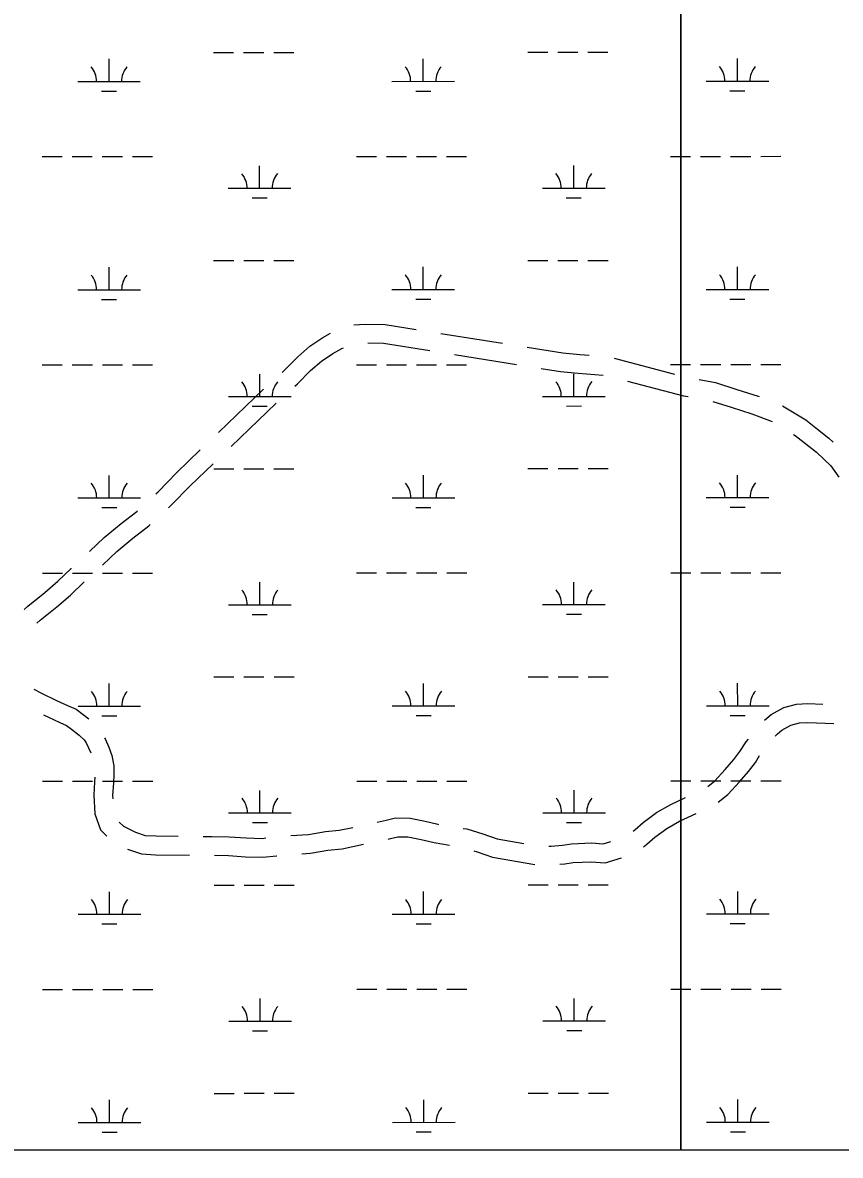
# Model space of a CAD drawing. Extents: x 3279314 to 3317160, y 734079 to 759431.
# Drawn here: x 3299862 to 3301168, y 739456 to 741266 of the extents above; entities that cross this region are included whole.
import ezdxf

# ---------------------------------------------------------------- set-up
doc = ezdxf.new("R2010")
doc.units = 0
for name, color, linetype in [('V-GRID-FRAM', 7, 'Continuous'), ('V-ROAD-CNTR', 7, 'Continuous'), ('V-SITE-VEGE', 7, 'Continuous'), ('V-WETL-SWMP', 7, 'Continuous')]:
    doc.layers.add(name, color=color, linetype=linetype)

msp = doc.modelspace()

# ---------------------------------------------------------------- linework, layer by layer
at = {"layer": 'V-GRID-FRAM'}
msp.add_lwpolyline([(3283455.7, 757641.4), (3314923.7, 757657.4), (3314940.9, 739471.9), (3283457, 739455.9), (3283455.7, 757641.4)], dxfattribs=at)
at = {"layer": 'V-ROAD-CNTR'}
for p, q in [((3300529.6, 740769.4), (3300628.3, 740753.5)), ((3300551.7, 740735.4), (3300650.4, 740719.6)), ((3300806.5, 740729.6), (3300903.2, 740704.3)), ((3300174.4, 740610.8), (3300246.5, 740680.1)), ((3300194.7, 740588.7), (3300266.8, 740658))]:
    msp.add_line(p, q, dxfattribs=at)
for points in [[(3300390.7, 740782.8), (3300409.1, 740784.1), (3300440.8, 740783.6), (3300490.1, 740775.7)], [(3300276.1, 740707), (3300280.2, 740710.5), (3300301.1, 740731.7), (3300320.6, 740748.8), (3300341.4, 740762.7), (3300353.5, 740769.5)], [(3300296.4, 740684.9), (3300300.7, 740688.6), (3300321.7, 740709.8), (3300339, 740725), (3300357.1, 740737.1), (3300371.5, 740745.2), (3300374.4, 740746.4)], [(3300413.1, 740754), (3300438.2, 740753.7), (3300512.2, 740741.8)], [(3300667.8, 740747.1), (3300724.8, 740738), (3300751.8, 740735.4), (3300766.9, 740734.4)], [(3300689.9, 740713.2), (3300720.9, 740708.2), (3300749.3, 740705.5), (3300789.3, 740702.8)], [(3300828, 740692.9), (3300917.3, 740669.6), (3300924.9, 740668.2)], [(3300942.2, 740695.5), (3300968.3, 740690.8), (3301002.4, 740679.8), (3301036.6, 740669), (3301038.3, 740668.4)], [(3300964.1, 740660.6), (3300993.3, 740651.2), (3301026.7, 740640.7), (3301058.8, 740628.4)], [(3301075.3, 740653.4), (3301112.9, 740631), (3301128.8, 740618.3), (3301149.7, 740602.1), (3301156.5, 740595.6)], [(3301093.1, 740607.9), (3301095.8, 740606.3), (3301110.2, 740594.8), (3301130.1, 740579.3), (3301152.7, 740557.8), (3301165.4, 740539.8)], [(3300074.5, 740512.8), (3300078.2, 740516.2), (3300108, 740547), (3300145.5, 740583.1)], [(3300094.8, 740490.7), (3300099.1, 740494.6), (3300129.2, 740525.7), (3300165.9, 740561)], [(3299968.9, 740420.9), (3299969.2, 740421.2), (3299991.8, 740442.9), (3300018.8, 740465.6), (3300043.8, 740484.9), (3300044.9, 740485.9)], [(3299989.3, 740398.9), (3299989.7, 740399.3), (3300011.9, 740420.6), (3300037.6, 740442.3), (3300063, 740461.9), (3300065.2, 740463.8)], [(3299864.1, 740328.3), (3299869.9, 740333.7), (3299897, 740355.3), (3299917.7, 740373.2), (3299939.1, 740393.7), (3299939.4, 740393.9)], [(3299884.4, 740306.2), (3299889.5, 740311), (3299916.2, 740332.2), (3299937.9, 740351), (3299959.6, 740371.7), (3299959.7, 740371.9)], [(3299879.7, 740200.8), (3299891.8, 740194.6), (3299915.8, 740182.9), (3299933.4, 740174.8), (3299947, 740169.1), (3299958.3, 740160.5), (3299967.2, 740153.5)], [(3301046.8, 740151.5), (3301057.4, 740160.1), (3301077.6, 740171.6), (3301097.8, 740176.9), (3301116, 740177.8), (3301140, 740176.6)], [(3299895, 740159.6), (3299902.9, 740155.8), (3299921.3, 740147.3), (3299931.9, 740142.9), (3299939.9, 740136.8), (3299952, 740127.2), (3299959.7, 740119.9), (3299963, 740114.9), (3299966.9, 740107.2), (3299970.4, 740099.2)], [(3301064.1, 740125.7), (3301067.4, 740129.6), (3301074.4, 740135.3), (3301089, 740143.5), (3301102.5, 740147.1), (3301116, 740147.8), (3301157.6, 740145.7)], [(3299992.5, 740123.1), (3299994, 740120.2), (3299999.4, 740107.9), (3300003.9, 740094.9), (3300007.3, 740078.1), (3300007.1, 740064.6), (3300006.6, 740051.2), (3300005.4, 740031), (3300005.7, 740025.7)], [(3300956.2, 740045.5), (3300967.7, 740054.4), (3300984.2, 740072.4), (3300997.8, 740088.3), (3301007.6, 740101), (3301017.4, 740116.6), (3301021, 740121)], [(3300972.8, 740020.5), (3300988.1, 740032.3), (3301006.7, 740052.5), (3301021.1, 740069.3), (3301032.3, 740083.8), (3301039, 740094.7)], [(3299976.9, 740060.3), (3299976.6, 740052.7), (3299975.4, 740031.2), (3299976.7, 740001.6), (3299985.8, 739976.2), (3299995.9, 739966.1)], [(3300836.8, 739973.9), (3300839.8, 739976.2), (3300852.9, 739987.8), (3300874.4, 740003.5), (3300897, 740016.5), (3300920.6, 740027.5)], [(3300853.4, 739948.9), (3300858.7, 739952.9), (3300871.7, 739964.3), (3300890.8, 739978.3), (3300910.8, 739989.8), (3300937.4, 740002.2)], [(3300016, 739988.4), (3300022.5, 739981.8), (3300042.1, 739972.5), (3300057.5, 739967.2), (3300075, 739966.2), (3300110.2, 739965.9)], [(3300428, 739988.2), (3300442.5, 739991.3), (3300457.2, 739995.2), (3300480.5, 739994.6), (3300504.5, 739989.8), (3300524.8, 739985.1), (3300526.1, 739984.8)], [(3300150.2, 739965.5), (3300164, 739965.4), (3300191.7, 739964.8), (3300218.7, 739963), (3300244.2, 739962.4), (3300250.1, 739963)], [(3300289.9, 739966.9), (3300318.1, 739968.6), (3300345.4, 739973.2), (3300367.3, 739975.4), (3300388.9, 739980)], [(3300445.6, 739961.3), (3300449.5, 739962.1), (3300460.8, 739965.1), (3300477.2, 739964.7), (3300498.1, 739960.5), (3300519.1, 739955.6), (3300543.8, 739951.7)], [(3300565.6, 739978.4), (3300571.4, 739977.4), (3300596.8, 739969.4), (3300619.5, 739961.7), (3300662.4, 739954.3)], [(3300029.4, 739945.3), (3300030.7, 739944.6), (3300051.7, 739937.5), (3300074, 739936.2), (3300128.1, 739935.7)], [(3300307.7, 739937.9), (3300321.5, 739938.7), (3300349.4, 739943.4), (3300371.9, 739945.7), (3300406.4, 739953)], [(3300702, 739949.9), (3300706.1, 739949.9), (3300724, 739951.7), (3300738.4, 739953.8), (3300770.4, 739955), (3300789.1, 739953.6), (3300801.2, 739957.2)], [(3300168.1, 739935.3), (3300190.4, 739934.8), (3300217.4, 739933), (3300245.3, 739932.4), (3300267.4, 739934.5), (3300267.9, 739934.5)], [(3300582.6, 739942.4), (3300587.5, 739940.9), (3300612, 739932.5), (3300680, 739920.8)], [(3300719.8, 739921.1), (3300727.6, 739921.9), (3300741.1, 739923.9), (3300769.8, 739924.9), (3300792.5, 739923.2), (3300818.4, 739931.1)]]:
    msp.add_lwpolyline(points, dxfattribs=at)
at = {"layer": 'V-SITE-VEGE'}
for p, q in [((3300912.9, 739464.8), (3300912.9, 741940.8)), ((3297922.1, 739463.3), (3300912.9, 739464.8))]:
    msp.add_line(p, q, dxfattribs=at)
msp.add_lwpolyline([(3300912.9, 741940.8), (3300912.9, 739464.8), (3301905, 739465.3)], dxfattribs=at)
at = {"layer": 'V-WETL-SWMP'}
for p, q in [((3300166.7, 741218.3), (3300198.7, 741218.3)), ((3300214.7, 741218.3), (3300246.7, 741218.3)), ((3300262.7, 741218.3), (3300294.7, 741218.4)), ((3300668.6, 741218.6), (3300700.6, 741218.6)), ((3300716.6, 741218.6), (3300748.6, 741218.6)), ((3300764.6, 741218.6), (3300796.6, 741218.6)), ((3299999.6, 741171.8), (3299999.6, 741207.8)), ((3300501.5, 741172), (3300501.5, 741208)), ((3301003.5, 741172.3), (3301003.4, 741208.3)), ((3299949.6, 741171.8), (3300049.6, 741171.8)), ((3300451.5, 741172), (3300551.5, 741172.1)), ((3300489.6, 741156.6), (3300513.6, 741156.6)), ((3300953.5, 741172.3), (3301053.5, 741172.3)), ((3300991.5, 741156.9), (3301015.5, 741156.9)), ((3299987.6, 741156.3), (3300011.6, 741156.4)), ((3299892.9, 741051.7), (3299924.9, 741051.7)), ((3299940.9, 741051.7), (3299972.9, 741051.7)), ((3299988.9, 741051.7), (3300020.9, 741051.7)), ((3300036.9, 741051.7), (3300068.9, 741051.7)), ((3300394.8, 741051.9), (3300426.8, 741051.9)), ((3300442.8, 741051.9), (3300474.8, 741052)), ((3300490.8, 741052), (3300522.8, 741052)), ((3300538.8, 741052), (3300570.8, 741052)), ((3300896.7, 741052.2), (3300928.7, 741052.2)), ((3300944.7, 741052.2), (3300976.7, 741052.2)), ((3300992.7, 741052.2), (3301024.7, 741052.2)), ((3301040.7, 741052.2), (3301072.7, 741052.3)), ((3300240.2, 741001.1), (3300240.2, 741037.1)), ((3300742.1, 741001.4), (3300742.1, 741037.4)), ((3300190.2, 741001.1), (3300290.2, 741001.1)), ((3300692.1, 741001.3), (3300792.1, 741001.4)), ((3300228.2, 740985.7), (3300252.2, 740985.7)), ((3300730.1, 740985.9), (3300754.1, 740985.9)), ((3300166.8, 740885.6), (3300198.8, 740885.6)), ((3300214.8, 740885.7), (3300246.8, 740885.7)), ((3300262.8, 740885.7), (3300294.8, 740885.7)), ((3300668.8, 740885.9), (3300700.8, 740885.9)), ((3300716.8, 740885.9), (3300748.8, 740885.9)), ((3300764.8, 740885.9), (3300796.8, 740885.9)), ((3299999.8, 740839.1), (3299999.8, 740875.1)), ((3300501.7, 740839.4), (3300501.7, 740875.4)), ((3301003.6, 740839.6), (3301003.6, 740875.6)), ((3299949.8, 740839.1), (3300049.8, 740839.1)), ((3300451.7, 740839.3), (3300551.7, 740839.4)), ((3300953.6, 740839.6), (3301053.6, 740839.6)), ((3299987.8, 740823.7), (3300011.8, 740823.7)), ((3300489.7, 740823.9), (3300513.7, 740823.9)), ((3300991.6, 740824.2), (3301015.6, 740824.2)), ((3299893, 740719), (3299925, 740719)), ((3299941, 740719), (3299973, 740719)), ((3299989, 740719), (3300021, 740719.1)), ((3300037, 740719.1), (3300069, 740719.1)), ((3300240.4, 740668.4), (3300240.3, 740704.4)), ((3300394.9, 740719.2), (3300426.9, 740719.3)), ((3300442.9, 740719.3), (3300474.9, 740719.3)), ((3300490.9, 740719.3), (3300522.9, 740719.3)), ((3300538.9, 740719.3), (3300570.9, 740719.3)), ((3300742.3, 740668.7), (3300742.3, 740704.7)), ((3300896.8, 740719.5), (3300928.8, 740719.5)), ((3300944.8, 740719.5), (3300976.8, 740719.5)), ((3300992.8, 740719.5), (3301024.8, 740719.6)), ((3301040.8, 740719.6), (3301072.8, 740719.6)), ((3300190.4, 740668.4), (3300290.4, 740668.4)), ((3300692.3, 740668.7), (3300792.3, 740668.7)), ((3300228.4, 740653), (3300252.4, 740653)), ((3300730.3, 740653.2), (3300754.3, 740653.3)), ((3300000, 740506.4), (3300000, 740542.4)), ((3300167, 740553), (3300199, 740553)), ((3300215, 740553), (3300247, 740553)), ((3300263, 740553), (3300295, 740553)), ((3300501.9, 740506.7), (3300501.9, 740542.7)), ((3300668.9, 740553.2), (3300700.9, 740553.2)), ((3300716.9, 740553.2), (3300748.9, 740553.2)), ((3300764.9, 740553.3), (3300796.9, 740553.3)), ((3301003.8, 740506.9), (3301003.8, 740542.9)), ((3299950, 740506.4), (3300050, 740506.5)), ((3300451.9, 740506.7), (3300551.9, 740506.7)), ((3300953.8, 740506.9), (3301053.8, 740507)), ((3299988, 740491), (3300012, 740491)), ((3300489.9, 740491.3), (3300513.9, 740491.3)), ((3300991.8, 740491.5), (3301015.8, 740491.5)), ((3299893.2, 740386.3), (3299925.2, 740386.3)), ((3299941.2, 740386.3), (3299973.2, 740386.4)), ((3299989.2, 740386.4), (3300021.2, 740386.4)), ((3300037.2, 740386.4), (3300069.2, 740386.4)), ((3300395.1, 740386.6), (3300427.1, 740386.6)), ((3300443.1, 740386.6), (3300475.1, 740386.6)), ((3300491.1, 740386.6), (3300523.1, 740386.6)), ((3300539.1, 740386.6), (3300571.1, 740386.7)), ((3300897, 740386.8), (3300929, 740386.8)), ((3300945, 740386.8), (3300977, 740386.9)), ((3300993, 740386.9), (3301025, 740386.9)), ((3301041, 740386.9), (3301073, 740386.9)), ((3300240.5, 740335.7), (3300240.5, 740371.7)), ((3300742.4, 740336), (3300742.4, 740372)), ((3300190.5, 740335.7), (3300290.5, 740335.8)), ((3300692.4, 740336), (3300792.4, 740336)), ((3300228.5, 740320.3), (3300252.5, 740320.3)), ((3300730.4, 740320.6), (3300754.4, 740320.6)), ((3300167.2, 740220.3), (3300199.2, 740220.3)), ((3300215.2, 740220.3), (3300247.2, 740220.3)), ((3300263.2, 740220.3), (3300295.2, 740220.3)), ((3300669.1, 740220.5), (3300701.1, 740220.5)), ((3300717.1, 740220.6), (3300749.1, 740220.6)), ((3300765.1, 740220.6), (3300797.1, 740220.6)), ((3300000.1, 740173.8), (3300000.1, 740209.8)), ((3300502, 740174), (3300502, 740210)), ((3301004, 740174.3), (3301003.9, 740210.3)), ((3299950.1, 740173.7), (3300050.1, 740173.8)), ((3300452, 740174), (3300552, 740174)), ((3300954, 740174.2), (3301054, 740174.3)), ((3299988.1, 740158.3), (3300012.1, 740158.3)), ((3300490.1, 740158.6), (3300514.1, 740158.6)), ((3300992, 740158.8), (3301016, 740158.8)), ((3299893.4, 740053.6), (3299925.4, 740053.7)), ((3299941.4, 740053.7), (3299973.4, 740053.7)), ((3299989.4, 740053.7), (3300021.4, 740053.7)), ((3300037.4, 740053.7), (3300069.4, 740053.7)), ((3300395.3, 740053.9), (3300427.3, 740053.9)), ((3300443.3, 740053.9), (3300475.3, 740053.9)), ((3300491.3, 740053.9), (3300523.3, 740054)), ((3300539.3, 740054), (3300571.3, 740054)), ((3300897.2, 740054.1), (3300929.2, 740054.2)), ((3300945.2, 740054.2), (3300977.2, 740054.2)), ((3300993.2, 740054.2), (3301025.2, 740054.2)), ((3301041.2, 740054.2), (3301073.2, 740054.2)), ((3300240.7, 740003.1), (3300240.7, 740039.1)), ((3300742.6, 740003.3), (3300742.6, 740039.3)), ((3300190.7, 740003), (3300290.7, 740003.1)), ((3300692.6, 740003.3), (3300792.6, 740003.4)), ((3300228.7, 739987.6), (3300252.7, 739987.6)), ((3300730.6, 739987.9), (3300754.6, 739987.9)), ((3300000.3, 739841.1), (3300000.3, 739877.1)), ((3300167.4, 739887.6), (3300199.4, 739887.6)), ((3300215.4, 739887.6), (3300247.4, 739887.6)), ((3300263.4, 739887.7), (3300295.4, 739887.7)), ((3300502.2, 739841.3), (3300502.2, 739877.3)), ((3300669.3, 739887.9), (3300701.3, 739887.9)), ((3300717.3, 739887.9), (3300749.3, 739887.9)), ((3300765.3, 739887.9), (3300797.3, 739887.9)), ((3301004.1, 739841.6), (3301004.1, 739877.6)), ((3299950.3, 739841.1), (3300050.3, 739841.1)), ((3300452.2, 739841.3), (3300552.2, 739841.4)), ((3300954.1, 739841.6), (3301054.1, 739841.6)), ((3299988.3, 739825.7), (3300012.3, 739825.7)), ((3300490.2, 739825.9), (3300514.2, 739825.9)), ((3300992.1, 739826.2), (3301016.1, 739826.2)), ((3299893.5, 739721), (3299925.5, 739721)), ((3299941.5, 739721), (3299973.5, 739721)), ((3299989.5, 739721), (3300021.5, 739721)), ((3300037.5, 739721), (3300069.5, 739721.1)), ((3300395.4, 739721.2), (3300427.4, 739721.2)), ((3300443.4, 739721.2), (3300475.4, 739721.3)), ((3300491.4, 739721.3), (3300523.4, 739721.3)), ((3300539.4, 739721.3), (3300571.4, 739721.3)), ((3300897.3, 739721.5), (3300929.3, 739721.5)), ((3300945.3, 739721.5), (3300977.3, 739721.5)), ((3300993.3, 739721.5), (3301025.3, 739721.5)), ((3301041.3, 739721.5), (3301073.3, 739721.6)), ((3300240.9, 739670.4), (3300240.9, 739706.4)), ((3300742.8, 739670.7), (3300742.8, 739706.7)), ((3300190.9, 739670.4), (3300290.9, 739670.4)), ((3300228.9, 739655), (3300252.9, 739655)), ((3300692.8, 739670.6), (3300792.8, 739670.7)), ((3300730.8, 739655.2), (3300754.8, 739655.2)), ((3300167.5, 739554.9), (3300199.5, 739554.9)), ((3300215.5, 739555), (3300247.5, 739555)), ((3300263.5, 739555), (3300295.5, 739555)), ((3300669.4, 739555.2), (3300701.4, 739555.2)), ((3300717.4, 739555.2), (3300749.4, 739555.2)), ((3300765.4, 739555.2), (3300797.4, 739555.2)), ((3300000.5, 739508.4), (3300000.5, 739544.4)), ((3300502.4, 739508.7), (3300502.4, 739544.7)), ((3301004.3, 739508.9), (3301004.3, 739544.9)), ((3299950.5, 739508.4), (3300050.5, 739508.4)), ((3299988.5, 739493), (3300012.5, 739493)), ((3300452.4, 739508.6), (3300552.4, 739508.7)), ((3300490.4, 739493.2), (3300514.4, 739493.2)), ((3300954.3, 739508.9), (3301054.3, 739508.9)), ((3300992.3, 739493.5), (3301016.3, 739493.5)), ((3297607.8, 739463.1), (3301398.9, 739465)), ((3297607.8, 739463.1), (3301398.9, 739465))]:
    msp.add_line(p, q, dxfattribs=at)
for centre, start, end in [((3299944.4, 741172.2), 359.2573, 40.801), ((3300054.9, 741172.3), 139.2573, 180.801), ((3300446.3, 741172.5), 359.2573, 40.801), ((3300556.8, 741172.5), 139.2573, 180.801), ((3300948.2, 741172.7), 359.2573, 40.801), ((3301058.7, 741172.8), 139.2573, 180.801), ((3300185, 741001.5), 359.2573, 40.801), ((3300295.4, 741001.6), 139.2573, 180.801), ((3300686.9, 741001.8), 359.2573, 40.801), ((3300797.3, 741001.9), 139.2573, 180.801), ((3299944.6, 740839.6), 359.2573, 40.801), ((3300055, 740839.6), 139.2573, 180.801), ((3300446.5, 740839.8), 359.2573, 40.801), ((3300557, 740839.9), 139.2573, 180.801), ((3300948.4, 740840.1), 359.2573, 40.801), ((3301058.9, 740840.1), 139.2573, 180.801), ((3300185.1, 740668.9), 359.2573, 40.801), ((3300295.6, 740668.9), 139.2573, 180.801), ((3300687, 740669.1), 359.2573, 40.801), ((3300797.5, 740669.2), 139.2573, 180.801), ((3299944.7, 740506.9), 359.2573, 40.801), ((3300055.2, 740506.9), 139.2573, 180.801), ((3300446.6, 740507.1), 359.2573, 40.801), ((3300557.1, 740507.2), 139.2573, 180.801), ((3300948.5, 740507.4), 359.2573, 40.801), ((3301059, 740507.5), 139.2573, 180.801), ((3300185.3, 740336.2), 359.2573, 40.801), ((3300295.8, 740336.2), 139.2573, 180.801), ((3300687.2, 740336.4), 359.2573, 40.801), ((3300797.7, 740336.5), 139.2573, 180.801), ((3299944.9, 740174.2), 359.2573, 40.801), ((3300055.4, 740174.3), 139.2573, 180.801), ((3300446.8, 740174.5), 359.2573, 40.801), ((3300557.3, 740174.5), 139.2573, 180.801), ((3300948.7, 740174.7), 359.2573, 40.801), ((3301059.2, 740174.8), 139.2573, 180.801), ((3300185.5, 740003.5), 359.2573, 40.801), ((3300295.9, 740003.6), 139.2573, 180.801), ((3300687.4, 740003.8), 359.2573, 40.801), ((3300797.8, 740003.8), 139.2573, 180.801), ((3299945.1, 739841.5), 359.2573, 40.801), ((3300055.6, 739841.6), 139.2573, 180.801), ((3300447, 739841.8), 359.2573, 40.801), ((3300557.5, 739841.8), 139.2573, 180.801), ((3300948.9, 739842), 359.2573, 40.801), ((3301059.4, 739842.1), 139.2573, 180.801), ((3300185.6, 739670.8), 359.2573, 40.801), ((3300296.1, 739670.9), 139.2573, 180.801), ((3300687.5, 739671.1), 359.2573, 40.801), ((3300798, 739671.2), 139.2573, 180.801), ((3299945.2, 739508.9), 359.2573, 40.801), ((3300055.7, 739508.9), 139.2573, 180.801), ((3300447.1, 739509.1), 359.2573, 40.801), ((3300557.6, 739509.2), 139.2573, 180.801), ((3300949, 739509.4), 359.2573, 40.801), ((3301059.5, 739509.4), 139.2573, 180.801)]:
    msp.add_arc(centre, 35.2, start, end, dxfattribs=at)

doc.saveas('drawing.dxf')
